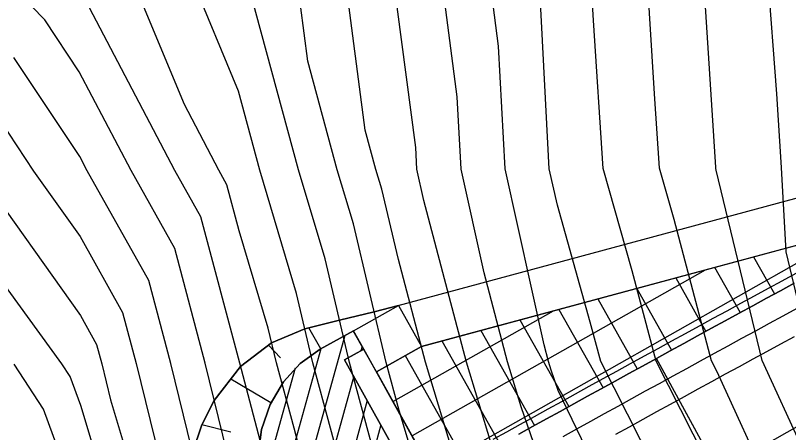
# Model space of a CAD drawing. Extents: x 42655 to 43811, y -141820 to -141156.
# Drawn here: x 43136.65 to 43161.36, y -141397.14 to -141383.82 of the extents above; entities that cross this region are included whole.
import ezdxf

# ---------------------------------------------------------------- set-up
doc = ezdxf.new("R2010")
doc.units = 0
for name, color, linetype in [('D-BMK-HTXT_1', 7, 'Continuous'), ('D-STR', 7, 'Continuous'), ('D-STR-HTXT', 7, 'Continuous'), ('D-STR_1', 7, 'Continuous'), ('ZE_HICN', 7, 'Continuous'), ('ZE_LWCN', 7, 'Continuous'), ('着色', 7, 'Continuous')]:
    doc.layers.add(name, color=color, linetype=linetype)

msp = doc.modelspace()

# ---------------------------------------------------------------- linework, layer by layer
at = {"layer": 'D-BMK-HTXT_1'}
for p, q in [((43274.802, -141333.044), (43130.975, -141414.265)), ((43161.22, -141402.227), (43157.138, -141394.772)), ((43161.1, -141402.008), (43157.258, -141394.991))]:
    msp.add_line(p, q, dxfattribs=at)
at = {"layer": 'D-STR'}
for p, q in [((43165.815, -141388.516), (43148.876, -141393.094)), ((43149.626, -141394.393), (43165.965, -141389.989)), ((43147.451, -141393.887), (43148.897, -141393.083)), ((43148.897, -141393.083), (43149.626, -141394.393)), ((43146.407, -141394.469), (43146.03, -141393.793)), ((43147.451, -141393.887), (43146.394, -141394.476)), ((43148.185, -141395.196), (43147.447, -141393.889)), ((43147.78, -141394.479), (43147.451, -141393.887)), ((43145.122, -141394.756), (43144.733, -141394.347)), ((43147.172, -141394.817), (43147.784, -141394.476)), ((43156.538, -141410.204), (43147.784, -141394.476)), ((43148.185, -141395.196), (43149.626, -141394.393)), ((43155.926, -141410.544), (43147.172, -141394.817)), ((43144.816, -141396.186), (43143.534, -141395.429)), ((43143.529, -141397.124), (43142.603, -141396.887))]:
    msp.add_line(p, q, dxfattribs=at)
for points in [[(43161.544, -141392.371), (43161.103, -141392.61), (43160.662, -141392.849), (43160.221, -141393.089), (43159.78, -141393.329), (43159.339, -141393.569), (43158.899, -141393.809), (43158.458, -141394.05), (43158.018, -141394.29), (43157.578, -141394.531), (43157.138, -141394.772), (43156.698, -141395.013), (43156.258, -141395.254), (43155.818, -141395.495), (43155.378, -141395.737), (43154.939, -141395.979), (43154.499, -141396.221), (43154.06, -141396.463), (43153.621, -141396.705), (43153.182, -141396.947), (43152.743, -141397.189)], [(43142.307, -141397.77), (43142.603, -141396.887), (43143.005, -141396.11), (43143.847, -141395.027), (43144.836, -141394.268), (43145.902, -141393.824), (43147.008, -141393.55), (43148.114, -141393.278), (43148.897, -141393.083)], [(43146.394, -141394.476), (43145.75, -141394.933), (43145.217, -141395.516)], [(43145.217, -141395.516), (43144.79, -141396.241), (43144.518, -141397.037)], [(43144.518, -141397.037), (43144.404, -141397.881), (43144.451, -141398.732)]]:
    msp.add_lwpolyline(points, dxfattribs=at)
at = {"layer": 'D-STR-HTXT'}
for p, q in [((43149.947, -141398.324), (43163.574, -141390.629)), ((43160.248, -141391.525), (43160.917, -141392.711)), ((43149.339, -141397.232), (43158.71, -141391.94)), ((43159.002, -141391.861), (43159.819, -141393.308)), ((43157.756, -141392.197), (43158.721, -141393.906)), ((43156.51, -141392.533), (43157.624, -141394.505)), ((43155.264, -141392.869), (43156.528, -141395.106)), ((43148.731, -141396.14), (43153.846, -141393.251)), ((43154.018, -141393.205), (43155.432, -141395.708)), ((43152.772, -141393.541), (43154.337, -141396.31)), ((43151.527, -141393.876), (43153.242, -141396.914)), ((43147.177, -141394.04), (43145.277, -141400.87)), ((43150.281, -141394.212), (43152.148, -141397.518)), ((43146.41, -141394.467), (43144.85, -141400.072)), ((43147.729, -141394.388), (43147.69, -141394.528)), ((43149.11, -141394.681), (43151.054, -141398.124)), ((43145.589, -141395.085), (43144.499, -141399.002)), ((43147.464, -141395.341), (43145.71, -141401.647)), ((43147.897, -141396.118), (43146.142, -141402.424)), ((43148.329, -141396.895), (43146.575, -141403.201))]:
    msp.add_line(p, q, dxfattribs=at)
at = {"layer": 'D-STR_1'}
for points in [[(43161.592, -141392.061), (43161.15, -141392.3), (43160.709, -141392.539), (43160.268, -141392.779), (43159.827, -141393.019), (43159.386, -141393.259), (43158.945, -141393.499), (43158.505, -141393.739), (43158.064, -141393.98), (43157.624, -141394.221), (43157.184, -141394.462), (43156.743, -141394.703), (43156.303, -141394.944), (43155.864, -141395.185), (43155.424, -141395.427), (43154.984, -141395.668), (43154.545, -141395.91), (43154.105, -141396.152), (43153.666, -141396.394), (43153.227, -141396.637), (43152.788, -141396.879), (43152.349, -141397.122), (43151.91, -141397.364)], [(43161.627, -141393.179), (43161.186, -141393.418), (43160.745, -141393.658), (43160.305, -141393.897), (43159.864, -141394.137), (43159.424, -141394.377), (43158.984, -141394.617), (43158.543, -141394.858), (43158.103, -141395.098), (43157.664, -141395.339), (43157.224, -141395.58), (43156.784, -141395.821), (43156.345, -141396.062), (43155.905, -141396.303), (43155.466, -141396.545), (43155.027, -141396.786), (43154.588, -141397.028), (43154.149, -141397.27)], [(43161.544, -141394.077), (43161.104, -141394.317), (43160.663, -141394.556), (43160.223, -141394.796), (43159.783, -141395.036), (43159.343, -141395.276), (43158.903, -141395.516), (43158.463, -141395.756), (43158.024, -141395.997), (43157.584, -141396.237), (43157.145, -141396.478), (43156.706, -141396.719), (43156.266, -141396.961), (43155.827, -141397.202)]]:
    msp.add_lwpolyline(points, dxfattribs=at)
at = {"layer": 'ZE_HICN'}
for points in [[(43164.284, -141418.895), (43161.139, -141417.126), (43159.184, -141416.275), (43155.119, -141414.603), (43154.086, -141414.112), (43153.652, -141413.885), (43153.016, -141413.364), (43150.606, -141411.412), (43148.978, -141409.883), (43147.144, -141407.229), (43146.118, -141404.504), (43144.251, -141401.08), (43143.841, -141399.518), (43142.715, -141394.924), (43141.74, -141391.264), (43140.342, -141388.773), (43138.687, -141385.618), (43137.581, -141383.954), (43136.3, -141382.629)], [(43175.612, -141418.021), (43174.454, -141417.392), (43171.242, -141415.561), (43169.352, -141414.475), (43167.248, -141413.297), (43164.251, -141411.854), (43161.361, -141410.656), (43159.152, -141409.504), (43154.281, -141407.195), (43154.128, -141407.105), (43154.052, -141407.018), (43150.365, -141401.051), (43149.942, -141399.828), (43148.914, -141396.436), (43148.498, -141394.897), (43147.452, -141390.476), (43146.935, -141388.742), (43145.999, -141385.278), (43145.642, -141382.585)], [(43184.625, -141416.308), (43180.592, -141413.234), (43179.52, -141412.774), (43179.036, -141412.656), (43174.423, -141410.867), (43172.099, -141409.922), (43169.324, -141408.573), (43166.803, -141407.137), (43165.008, -141406.197), (43164.221, -141405.291), (43160.209, -141402.325), (43159.115, -141401.618), (43158.777, -141401.419), (43158.426, -141401.013), (43157.482, -141399.054), (43155.36, -141394.865), (43155.026, -141393.611), (43153.972, -141389.876), (43153.713, -141388.71), (43153.421, -141383.178)], [(43155.333, -141438.004), (43155.812, -141433.818), (43156.43, -141431.836), (43157.209, -141428.129), (43157.365, -141425.669), (43156.075, -141423.318), (43154.119, -141421.235), (43152.664, -141419.528), (43150.124, -141418.199), (43149.012, -141417.289), (43145.534, -141413.399), (43143.894, -141410.906), (43141.811, -141407.254), (43140.654, -141404.988), (43139.181, -141401.104), (43138.753, -141399.676), (43137.543, -141396.396), (43136.607, -141394.953)]]:
    msp.add_lwpolyline(points, dxfattribs=at)
at = {"layer": 'ZE_LWCN'}
for points in [[(43164.367, -141436.421), (43166.567, -141431.788), (43167.584, -141429.556), (43169.333, -141425.613), (43168.188, -141420.901), (43167.762, -141419.457), (43164.278, -141417.448), (43161.947, -141416.138), (43159.178, -141414.933), (43155.338, -141413.353), (43154.08, -141412.801), (43151.306, -141410.555), (43148.97, -141408.362), (43148.185, -141407.224), (43146.831, -141403.632), (43145.437, -141401.074), (43143.819, -141394.919), (43142.573, -141390.245), (43141.744, -141388.766), (43138.675, -141382.915), (43138.565, -141382.75), (43138.438, -141382.619), (43137.933, -141381.729), (43134.97, -141376.473)], [(43168.565, -141418.478), (43164.271, -141416.002), (43162.755, -141415.149), (43159.171, -141413.59), (43158.558, -141413.338), (43154.073, -141411.372), (43152.007, -141409.698), (43149.366, -141407.218), (43148.962, -141406.52), (43147.545, -141402.759), (43146.623, -141401.069), (43145.554, -141397), (43144.989, -141394.914), (43144.727, -141393.808), (43143.799, -141390.698), (43143.407, -141389.225), (43143.145, -141388.76), (43142.047, -141386.665), (43140.369, -141382.61)], [(43172.827, -141419.434), (43169.366, -141417.445), (43166.249, -141415.7), (43164.264, -141414.555), (43163.563, -141414.161), (43161.638, -141413.323), (43159.802, -141412.563), (43159.165, -141412.231), (43157.652, -141411.514), (43154.066, -141409.942), (43152.708, -141408.842), (43150.971, -141407.211), (43148.949, -141403.719), (43148.258, -141401.887), (43147.809, -141401.063), (43147.288, -141399.081), (43146.158, -141394.908), (43145.636, -141392.698), (43144.459, -141388.753), (43143.778, -141386.236), (43142.275, -141382.601)], [(43182.972, -141425.549), (43181.453, -141423.274), (43179.684, -141419.401), (43179.551, -141419.285), (43176.457, -141416.988), (43174.447, -141415.896), (43169.866, -141413.285), (43169.477, -141413.127), (43169.345, -141413.063), (43168.991, -141412.861), (43164.245, -141410.575), (43162.14, -141409.703), (43159.146, -141408.141), (43157.123, -141407.182), (43155.058, -141405.968), (43154.042, -141404.794), (43151.725, -141401.045), (43150.9, -141398.656), (43149.76, -141394.891), (43148.892, -141391.612), (43148.361, -141389.366), (43148.173, -141388.736), (43147.833, -141387.479), (43147.184, -141382.578)], [(43183.467, -141419.384), (43179.535, -141415.954), (43178.146, -141414.923), (43175.087, -141413.26), (43174.433, -141413.007), (43170.788, -141411.524), (43169.335, -141410.818), (43165.437, -141408.598), (43164.233, -141408.018), (43163.699, -141407.797), (43162.473, -141407.157), (43159.131, -141404.995), (43156.918, -141403.694), (43154.615, -141401.031), (43154.018, -141399.793), (43152.817, -141396.313), (43152.382, -141394.879), (43151.629, -141392.033), (43150.894, -141388.723), (43150.772, -141386.417), (43150.264, -141382.564)], [(43182.714, -141417.068), (43179.527, -141414.289), (43178.99, -141413.89), (43177.808, -141413.247), (43174.428, -141411.937), (43171.443, -141410.723), (43169.329, -141409.695), (43164.853, -141407.146), (43164.418, -141406.918), (43164.227, -141406.698), (43163.255, -141405.979), (43159.123, -141403.306), (43157.848, -141402.557), (43156.521, -141401.022), (43154, -141395.792), (43153.775, -141395.141), (43153.694, -141394.873), (43153.553, -141394.341), (43152.303, -141388.717), (43152.096, -141384.797), (43151.801, -141382.556)], [(43183.483, -141413.221), (43179.514, -141411.516), (43177.72, -141411.077), (43174.418, -141409.797), (43172.754, -141409.12), (43169.319, -141407.45), (43168.752, -141407.127), (43165.597, -141405.476), (43164.214, -141403.884), (43160.318, -141401.004), (43159.77, -141400.205), (43159.102, -141398.743), (43157.133, -141394.857), (43156.364, -141391.975), (43155.441, -141388.702), (43155.129, -141383.975), (43155.038, -141382.541)], [(43183.616, -141412.023), (43179.508, -141410.259), (43176.405, -141409.499), (43174.413, -141408.727), (43173.409, -141408.319), (43170.937, -141407.117), (43169.314, -141406.392), (43166.187, -141404.755), (43164.207, -141402.477), (43162.203, -141400.995), (43160.799, -141398.948), (43159.085, -141395.202), (43158.906, -141394.848), (43157.703, -141390.338), (43157.238, -141388.693), (43157.082, -141386.318), (43156.842, -141382.533)], [(43181.987, -141410.068), (43179.503, -141409.001), (43175.089, -141407.921), (43174.408, -141407.657), (43174.065, -141407.517), (43173.219, -141407.106), (43169.309, -141405.36), (43166.777, -141404.034), (43164.201, -141401.07), (43164.087, -141400.987), (43161.827, -141397.69), (43160.523, -141394.841), (43159.055, -141388.753), (43159.041, -141388.701), (43159.036, -141388.685), (43159.035, -141388.661), (43158.647, -141382.524)], [(43184.597, -141410.404), (43180.357, -141408.113), (43179.497, -141407.743), (43176.824, -141407.089), (43174.403, -141406.665), (43173.749, -141406.313), (43169.304, -141404.327), (43167.366, -141403.313), (43165.339, -141400.981), (43164.188, -141398.377), (43162.855, -141396.433), (43162.123, -141394.833), (43161.286, -141391.362), (43161.136, -141388.675), (43160.988, -141386.32), (43160.707, -141382.514)], [(43173.611, -141418.403), (43169.359, -141415.96), (43164.625, -141413.309), (43164.257, -141413.132), (43160.581, -141411.61), (43159.159, -141410.867), (43155.778, -141409.265), (43154.059, -141408.512), (43153.409, -141407.985), (43152.577, -141407.203), (43149.2, -141401.374), (43149.004, -141401.057), (43148.984, -141400.999), (43148.935, -141400.838), (43147.328, -141394.903), (43146.544, -141391.587), (43145.697, -141388.748), (43144.165, -141383.078)], [(43182.669, -141421.787), (43181.575, -141419.392), (43179.543, -141417.62), (43177.301, -141415.956), (43174.44, -141414.4), (43172.461, -141413.273), (43170.133, -141412.326), (43169.34, -141411.94), (43167.214, -141410.729), (43164.239, -141409.297), (43162.92, -141408.75), (43159.89, -141407.169), (43159.139, -141406.683), (43155.988, -141404.831), (43154.031, -141402.569), (43153.086, -141401.038), (43151.859, -141397.484), (43151.071, -141394.885), (43149.705, -141389.725), (43149.484, -141388.73), (43149.448, -141388.036), (43148.854, -141383.537)], [(43159.19, -141417.618), (43156.819, -141416.642), (43154.091, -141415.347), (43152.946, -141414.748), (43151.267, -141413.372), (43149.905, -141412.269), (43148.985, -141411.405), (43146.104, -141407.234), (43145.404, -141405.377), (43143.855, -141402.534), (43143.396, -141401.635), (43143.187, -141401.085), (43142.815, -141399.843), (43141.612, -141394.93), (43140.906, -141392.283), (43138.94, -141388.779), (43138.7, -141388.321), (43136.596, -141385.158)], [(43135.612, -141386.361), (43137.226, -141388.787), (43138.712, -141390.877), (43140.073, -141393.302), (43140.508, -141394.935), (43141.25, -141397.965), (43142.185, -141401.09), (43142.71, -141402.473), (43143.865, -141404.735), (43144.691, -141406.25), (43145.063, -141407.239), (43148.992, -141412.926), (43149.204, -141413.126), (43149.519, -141413.38), (43152.241, -141415.611), (43154.097, -141416.582), (43158.519, -141418.682)], [(43135.447, -141388.796), (43138.724, -141393.402), (43139.24, -141394.321), (43139.404, -141394.94), (43139.686, -141396.088), (43141.184, -141401.094), (43142.025, -141403.311), (43143.876, -141406.936), (43143.977, -141407.122), (43144.023, -141407.244), (43144.73, -141408.267), (43148.097, -141413.387), (43148.999, -141414.396), (43151.535, -141416.474), (43154.103, -141417.817), (43157.657, -141419.505), (43158.478, -141420.379), (43159.21, -141421.712), (43161.074, -141425.651), (43160.551, -141427.247), (43159.64, -141431.821), (43159.263, -141433.096), (43158.159, -141436.634)], [(43156.669, -141437.998), (43156.986, -141435.226), (43158.046, -141431.828), (43159.231, -141426.186), (43159.315, -141425.764), (43159.349, -141425.66), (43159.227, -141425.402), (43157.276, -141421.849), (43155.088, -141419.517), (43154.109, -141419.052), (43150.829, -141417.337), (43149.006, -141415.842), (43146.815, -141413.393), (43143.885, -141408.937), (43142.922, -141407.249), (43141.339, -141404.15), (43140.182, -141401.099), (43138.737, -141396.271), (43138.398, -141395.351), (43138.135, -141394.946), (43133.98, -141389.243)]]:
    msp.add_lwpolyline(points, dxfattribs=at)
at = {"layer": '着色'}
for p, q in [((43145.217, -141395.516), (43145.217, -141395.516)), ((43145.217, -141395.516), (43145.217, -141395.516)), ((43144.518, -141397.037), (43144.518, -141397.037)), ((43144.518, -141397.037), (43144.518, -141397.037))]:
    msp.add_line(p, q, dxfattribs=at)
for points in [[(43165.965, -141389.989), (43149.626, -141394.393), (43148.185, -141395.196), (43150.107, -141398.649)], [(43152.743, -141397.189), (43153.182, -141396.947), (43153.621, -141396.705), (43154.06, -141396.463), (43154.499, -141396.221), (43154.939, -141395.979), (43155.378, -141395.737), (43155.818, -141395.495), (43156.258, -141395.254), (43156.698, -141395.013), (43157.138, -141394.772), (43157.578, -141394.531), (43158.018, -141394.29), (43158.458, -141394.05), (43158.899, -141393.809), (43159.339, -141393.569), (43159.78, -141393.329), (43160.221, -141393.089), (43160.662, -141392.849), (43161.103, -141392.61), (43161.544, -141392.371)], [(43146.394, -141394.476), (43146.394, -141394.476), (43147.451, -141393.887), (43148.897, -141393.083), (43148.114, -141393.278), (43147.008, -141393.55), (43145.902, -141393.824), (43144.836, -141394.268), (43143.847, -141395.027), (43143.005, -141396.11), (43142.603, -141396.887), (43142.307, -141397.77), (43142.307, -141397.77)], [(43155.844, -141411.424), (43155.844, -141411.424), (43156.892, -141410.841), (43156.538, -141410.204), (43155.926, -141410.544), (43147.172, -141394.817), (43147.78, -141394.479), (43147.451, -141393.887), (43146.394, -141394.476), (43146.394, -141394.476)], [(43145.217, -141395.516), (43145.75, -141394.933), (43146.394, -141394.476)], [(43146.394, -141394.476), (43145.75, -141394.933), (43145.217, -141395.516)], [(43144.518, -141397.037), (43144.79, -141396.241), (43145.217, -141395.516)], [(43145.217, -141395.516), (43144.79, -141396.241), (43144.518, -141397.037)], [(43144.451, -141398.732), (43144.404, -141397.881), (43144.518, -141397.037)], [(43144.518, -141397.037), (43144.404, -141397.881), (43144.451, -141398.732)]]:
    msp.add_lwpolyline(points, dxfattribs=at)
msp.add_lwpolyline([(43155.926, -141410.544), (43156.538, -141410.204), (43147.784, -141394.476), (43147.172, -141394.817)], close=True, dxfattribs=at)

doc.saveas('drawing.dxf')
